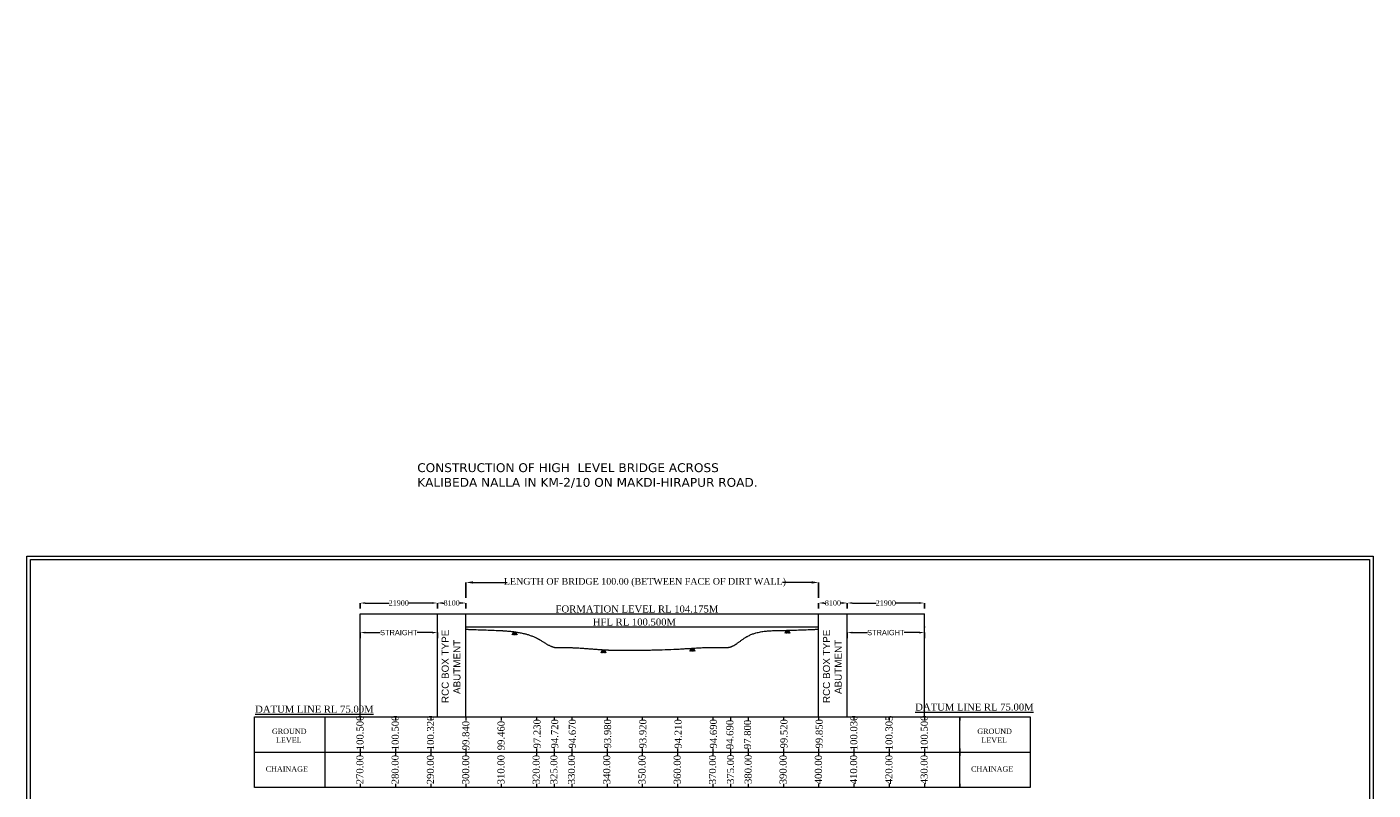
# Model space of a CAD drawing. Header units: millimetres. Extents: x -20950785 to 389010297, y -11535949 to 14056629.
# Tile 634 of 654: x 14604672 to 14986367, y 1018067 to 1234408. Entities that reach past the tile are written whole.
import ezdxf

# ---------------------------------------------------------------- set-up
doc = ezdxf.new("R2010")
doc.units = ezdxf.units.MM
doc.header["$LTSCALE"] = 60
doc.header["$MEASUREMENT"] = 0
doc.styles.add('Annotative', font='arial.ttf')
doc.styles.add('PDF Arial Bold', font='times.ttf')
doc.styles.add('style1', font='txt.shx', dxfattribs={"height": 1})
doc.dimstyles.get("Standard").update_dxf_attribs({"dimtxt": 400, "dimasz": 215, "dimexe": 0.18, "dimexo": 0.0625, "dimgap": 0.09, "dimtad": 0, "dimtih": 1, "dimtoh": 1, "dimdec": 0, "dimzin": 4, "dimdsep": 46, "dimtxsty": 'Standard', "dimblk": 'OPEN90', "dimcen": 0, "dimadec": 0, "dimazin": 1, "dimtfac": 1, "dimtdec": 0, "dimtix": 1, "dimtofl": 0, "dimtmove": 0, "dimatfit": 3, "dimldrblk": 'OPEN30', "dimfxl": 1, "dimtolj": 1, "dimtzin": 0, "dimarcsym": 0})

# ---------------------------------------------------------------- blocks, each defined once
blk = doc.blocks.new('*D4367')
at = {"color": 0, "linetype": 'Continuous', "lineweight": -2, "transparency": 16777216}
for p, q in [((14729160, 1072528), (14729160, 1076932)), ((14829160, 1072531), (14829160, 1076932))]:
    blk.add_line(p, q, dxfattribs=at)
at = {"color": 0, "linetype": 'Continuous', "lineweight": 9, "transparency": 16777216}
for p, q in [((14731160, 1076932), (14740889, 1076932)), ((14827160, 1076932), (14818925, 1076932))]:
    blk.add_line(p, q, dxfattribs=at)
for points in [[(14731160, 1077265), (14731160, 1076599), (14729160, 1076932)], [(14827160, 1077265), (14827160, 1076599), (14829160, 1076932)]]:
    blk.add_solid(points, dxfattribs=at)
at = {"layer": 'Defpoints', "color": 0, "linetype": 'Continuous', "lineweight": 9, "transparency": 16777216}
for p in [(14829160, 1076932), (14729160, 1072528), (14829160, 1072530)]:
    blk.add_point(p, dxfattribs=at)
at = {"color": 0, "linetype": 'Continuous', "lineweight": 9, "transparency": 16777216, "insert": (14779907, 1076932), "char_height": 2500, "attachment_point": 5, "style": 'PDF Arial Bold'}
blk.add_mtext('\\A1;{\\fTimes New Roman|b0|i0|c0|p18;\\H0.75x;\\C256;LENGTH OF BRIDGE 100.00 (BETWEEN FACE OF DIRT WALL)}', dxfattribs=at)
blk = doc.blocks.new('*D4368')
at = {"color": 0, "linetype": 'Continuous', "lineweight": -2, "ltscale": 2, "transparency": 16777216}
for p, q in [((14721060, 1069543), (14721060, 1071098)), ((14729160, 1069543), (14729160, 1071098))]:
    blk.add_line(p, q, dxfattribs=at)
at = {"color": 0, "linetype": 'Continuous', "lineweight": 9, "ltscale": 2, "transparency": 16777216}
for p, q in [((14722560, 1071098), (14723001, 1071098)), ((14727660, 1071098), (14727218, 1071098))]:
    blk.add_line(p, q, dxfattribs=at)
for points in [[(14722560, 1071348), (14722560, 1070848), (14721060, 1071098)], [(14727660, 1071348), (14727660, 1070848), (14729160, 1071098)]]:
    blk.add_solid(points, dxfattribs=at)
at = {"layer": 'Defpoints', "color": 0, "linetype": 'Continuous', "lineweight": 9, "ltscale": 2, "transparency": 16777216}
for p in [(14721060, 1071098), (14721060, 1069543), (14729160, 1069543)]:
    blk.add_point(p, dxfattribs=at)
at = {"color": 0, "linetype": 'Continuous', "lineweight": 9, "ltscale": 2, "transparency": 16777216, "insert": (14725110, 1071098), "char_height": 1500, "attachment_point": 5, "style": 'PDF Arial Bold'}
blk.add_mtext('\\A1;8100', dxfattribs=at)
blk = doc.blocks.new('*D4369')
at = {"color": 0, "linetype": 'Continuous', "lineweight": -2, "ltscale": 2, "transparency": 16777216}
for p, q in [((14699160, 1069543), (14699160, 1071098)), ((14721060, 1069543), (14721060, 1071098))]:
    blk.add_line(p, q, dxfattribs=at)
at = {"color": 0, "linetype": 'Continuous', "lineweight": 9, "ltscale": 2, "transparency": 16777216}
for p, q in [((14700660, 1071098), (14707404, 1071098)), ((14719560, 1071098), (14712815, 1071098))]:
    blk.add_line(p, q, dxfattribs=at)
for points in [[(14700660, 1071348), (14700660, 1070848), (14699160, 1071098)], [(14719560, 1071348), (14719560, 1070848), (14721060, 1071098)]]:
    blk.add_solid(points, dxfattribs=at)
at = {"layer": 'Defpoints', "color": 0, "linetype": 'Continuous', "lineweight": 9, "ltscale": 2, "transparency": 16777216}
for p in [(14699160, 1071098), (14699160, 1069543), (14721060, 1069543)]:
    blk.add_point(p, dxfattribs=at)
at = {"color": 0, "linetype": 'Continuous', "lineweight": 9, "ltscale": 2, "transparency": 16777216, "insert": (14710110, 1071098), "char_height": 1500, "attachment_point": 5, "style": 'PDF Arial Bold'}
blk.add_mtext('\\A1;21900', dxfattribs=at)
blk = doc.blocks.new('*D4370')
at = {"color": 0, "linetype": 'Continuous', "lineweight": -2, "ltscale": 2, "transparency": 16777216}
for p, q in [((14829160, 1069543), (14829160, 1071098)), ((14837260, 1069543), (14837260, 1071098))]:
    blk.add_line(p, q, dxfattribs=at)
at = {"color": 0, "linetype": 'Continuous', "lineweight": 9, "ltscale": 2, "transparency": 16777216}
for p, q in [((14830660, 1071098), (14831101, 1071098)), ((14835760, 1071098), (14835318, 1071098))]:
    blk.add_line(p, q, dxfattribs=at)
for points in [[(14830660, 1071348), (14830660, 1070848), (14829160, 1071098)], [(14835760, 1071348), (14835760, 1070848), (14837260, 1071098)]]:
    blk.add_solid(points, dxfattribs=at)
at = {"layer": 'Defpoints', "color": 0, "linetype": 'Continuous', "lineweight": 9, "ltscale": 2, "transparency": 16777216}
for p in [(14829160, 1071098), (14829160, 1069543), (14837260, 1069543)]:
    blk.add_point(p, dxfattribs=at)
at = {"color": 0, "linetype": 'Continuous', "lineweight": 9, "ltscale": 2, "transparency": 16777216, "insert": (14833210, 1071098), "char_height": 1500, "attachment_point": 5, "style": 'PDF Arial Bold'}
blk.add_mtext('\\A1;8100', dxfattribs=at)
blk = doc.blocks.new('*D4371')
at = {"color": 0, "linetype": 'Continuous', "lineweight": -2, "ltscale": 2, "transparency": 16777216}
for p, q in [((14837260, 1069543), (14837260, 1071098)), ((14859159, 1069543), (14859159, 1071098))]:
    blk.add_line(p, q, dxfattribs=at)
at = {"color": 0, "linetype": 'Continuous', "lineweight": 9, "ltscale": 2, "transparency": 16777216}
for p, q in [((14838760, 1071098), (14845504, 1071098)), ((14857659, 1071098), (14850915, 1071098))]:
    blk.add_line(p, q, dxfattribs=at)
for points in [[(14838760, 1071348), (14838760, 1070848), (14837260, 1071098)], [(14857659, 1071348), (14857659, 1070848), (14859159, 1071098)]]:
    blk.add_solid(points, dxfattribs=at)
at = {"layer": 'Defpoints', "color": 0, "linetype": 'Continuous', "lineweight": 9, "ltscale": 2, "transparency": 16777216}
for p in [(14837260, 1071098), (14837260, 1069543), (14859159, 1069543)]:
    blk.add_point(p, dxfattribs=at)
at = {"color": 0, "linetype": 'Continuous', "lineweight": 9, "ltscale": 2, "transparency": 16777216, "insert": (14848210, 1071098), "char_height": 1500, "attachment_point": 5, "style": 'PDF Arial Bold'}
blk.add_mtext('\\A1;21900', dxfattribs=at)
blk = doc.blocks.new('*D4374')
at = {"color": 0, "linetype": 'Continuous', "lineweight": -2, "ltscale": 2, "transparency": 16777216}
for p, q in [((14699160, 1061156), (14699160, 1062710)), ((14721060, 1061156), (14721060, 1062710))]:
    blk.add_line(p, q, dxfattribs=at)
at = {"color": 0, "linetype": 'Continuous', "lineweight": 9, "ltscale": 2, "transparency": 16777216}
for p, q in [((14700660, 1062710), (14704880, 1062710)), ((14719560, 1062710), (14715339, 1062710))]:
    blk.add_line(p, q, dxfattribs=at)
for points in [[(14700660, 1062960), (14700660, 1062460), (14699160, 1062710)], [(14719560, 1062960), (14719560, 1062460), (14721060, 1062710)]]:
    blk.add_solid(points, dxfattribs=at)
at = {"layer": 'Defpoints', "color": 0, "linetype": 'Continuous', "lineweight": 9, "ltscale": 2, "transparency": 16777216}
for p in [(14699160, 1062710), (14699160, 1061156), (14721060, 1061156)]:
    blk.add_point(p, dxfattribs=at)
at = {"color": 0, "linetype": 'Continuous', "lineweight": 9, "ltscale": 2, "transparency": 16777216, "insert": (14710110, 1062710), "char_height": 1500, "attachment_point": 5, "style": 'Annotative'}
blk.add_mtext('\\A1;STRAIGHT', dxfattribs=at)
blk = doc.blocks.new('*D4375')
at = {"color": 0, "linetype": 'Continuous', "lineweight": -2, "ltscale": 2, "transparency": 16777216}
for p, q in [((14837260, 1061156), (14837260, 1062710)), ((14859159, 1061156), (14859159, 1062710))]:
    blk.add_line(p, q, dxfattribs=at)
at = {"color": 0, "linetype": 'Continuous', "lineweight": 9, "ltscale": 2, "transparency": 16777216}
for p, q in [((14838760, 1062710), (14842980, 1062710)), ((14857659, 1062710), (14853439, 1062710))]:
    blk.add_line(p, q, dxfattribs=at)
for points in [[(14838760, 1062960), (14838760, 1062460), (14837260, 1062710)], [(14857659, 1062960), (14857659, 1062460), (14859159, 1062710)]]:
    blk.add_solid(points, dxfattribs=at)
at = {"layer": 'Defpoints', "color": 0, "linetype": 'Continuous', "lineweight": 9, "ltscale": 2, "transparency": 16777216}
for p in [(14837260, 1062710), (14837260, 1061156), (14859159, 1061156)]:
    blk.add_point(p, dxfattribs=at)
at = {"color": 0, "linetype": 'Continuous', "lineweight": 9, "ltscale": 2, "transparency": 16777216, "insert": (14848209, 1062710), "char_height": 1500, "attachment_point": 5, "style": 'Annotative'}
blk.add_mtext('\\A1;STRAIGHT', dxfattribs=at)

msp = doc.modelspace()

# ---------------------------------------------------------------- linework, layer by layer
at = {"color": 7, "linetype": 'Continuous', "lineweight": 9, "ltscale": 2}
for p, q in [((14699159.5, 1067988.5), (14859159.5, 1067988.5)), ((14699159.5, 1038813.5), (14699159.5, 1067988.5)), ((14721059.5, 1038813.5), (14721059.5, 1067988.5)), ((14729159.5, 1038813.5), (14729159.5, 1067988.5)), ((14829159.5, 1038813.5), (14829159.5, 1067988.5)), ((14837259.5, 1038813.5), (14837259.5, 1067988.5)), ((14859159.5, 1038813.5), (14859159.5, 1067988.5)), ((14742298.71, 1062095.61), (14742702.71, 1062934.11)), ((14742429.21, 1062095.61), (14742833.21, 1062934.11)), ((14742572.21, 1062095.61), (14742976.21, 1062934.11)), ((14742702.21, 1062095.61), (14743106.21, 1062934.11)), ((14742702.71, 1062934.11), (14743086.21, 1062095.61)), ((14742833.21, 1062934.11), (14743216.71, 1062095.61)), ((14742845.21, 1062095.61), (14743249.21, 1062934.11)), ((14742976.21, 1062934.11), (14743359.71, 1062095.61)), ((14743106.21, 1062934.11), (14743489.71, 1062095.61)), ((14743249.21, 1062934.11), (14743632.71, 1062095.61)), ((14819681.8, 1062520.14), (14820085.8, 1063358.64)), ((14819812.3, 1062520.14), (14820216.3, 1063358.64)), ((14819955.3, 1062520.14), (14820359.3, 1063358.64)), ((14820085.3, 1062520.14), (14820489.3, 1063358.64)), ((14820085.8, 1063358.64), (14820469.3, 1062520.14)), ((14820216.3, 1063358.64), (14820599.8, 1062520.14)), ((14820228.3, 1062520.14), (14820632.3, 1063358.64)), ((14820359.3, 1063358.64), (14820742.8, 1062520.14)), ((14820489.3, 1063358.64), (14820872.8, 1062520.14)), ((14820632.3, 1063358.64), (14821015.8, 1062520.14)), ((14767494.63, 1057011.11), (14767898.63, 1057849.61)), ((14767625.13, 1057011.11), (14768029.13, 1057849.61)), ((14767768.13, 1057011.11), (14768172.13, 1057849.61)), ((14767898.13, 1057011.11), (14768302.13, 1057849.61)), ((14767898.63, 1057849.61), (14768282.13, 1057011.11)), ((14768029.13, 1057849.61), (14768412.63, 1057011.11)), ((14768041.13, 1057011.11), (14768445.13, 1057849.61)), ((14768172.13, 1057849.61), (14768555.63, 1057011.11)), ((14768302.13, 1057849.61), (14768685.63, 1057011.11)), ((14768445.13, 1057849.61), (14768828.63, 1057011.11)), ((14792679.26, 1057446.45), (14793083.26, 1058284.95)), ((14792809.76, 1057446.45), (14793213.76, 1058284.95)), ((14792952.76, 1057446.45), (14793356.76, 1058284.95)), ((14793082.76, 1057446.45), (14793486.76, 1058284.95)), ((14793083.26, 1058284.95), (14793466.76, 1057446.45)), ((14793213.76, 1058284.95), (14793597.26, 1057446.45)), ((14793225.76, 1057446.45), (14793629.76, 1058284.95)), ((14793356.76, 1058284.95), (14793740.26, 1057446.45)), ((14793486.76, 1058284.95), (14793870.26, 1057446.45)), ((14793629.76, 1058284.95), (14794013.26, 1057446.45)), ((14669159.5, 1038813.5), (14689159.5, 1038813.5)), ((14669159.5, 1018813.5), (14669159.5, 1038813.5)), ((14689159.5, 1038813.5), (14689159.5, 1018813.5)), ((14689159.5, 1038813.5), (14719159.5, 1038813.5)), ((14699159.5, 1038813.5), (14699159.5, 1037813.5)), ((14709159.5, 1038813.5), (14709159.5, 1037813.5)), ((14719159.5, 1038813.5), (14739159.5, 1038813.5)), ((14719159.5, 1038813.5), (14719159.5, 1037813.5)), ((14729159.5, 1038813.5), (14729159.5, 1037813.5)), ((14739159.5, 1038813.5), (14759159.5, 1038813.5)), ((14739159.5, 1038813.5), (14739159.5, 1037813.5)), ((14749159.5, 1038813.5), (14749159.5, 1037813.5)), ((14754159.5, 1038813.5), (14754159.5, 1037813.5)), ((14759159.5, 1038813.5), (14779159.5, 1038813.5)), ((14759159.5, 1038813.5), (14759159.5, 1037813.5)), ((14769159.5, 1038813.5), (14769159.5, 1037813.5)), ((14779159.5, 1038813.5), (14799159.5, 1038813.5)), ((14779159.5, 1038813.5), (14779159.5, 1037813.5)), ((14789159.5, 1038813.5), (14789159.5, 1037813.5)), ((14799159.5, 1038813.5), (14819159.5, 1038813.5)), ((14799159.5, 1038813.5), (14799159.5, 1037813.5)), ((14804159.5, 1038813.5), (14804159.5, 1037813.5)), ((14809159.5, 1038813.5), (14809159.5, 1037813.5)), ((14819159.5, 1038813.5), (14839159.5, 1038813.5)), ((14819159.5, 1038813.5), (14819159.5, 1037813.5)), ((14829159.5, 1038813.5), (14829159.5, 1037813.5)), ((14839159.5, 1038813.5), (14859159.5, 1038813.5)), ((14839159.5, 1038813.5), (14839159.5, 1037813.5)), ((14849159.5, 1038813.5), (14849159.5, 1037813.5)), ((14859159.5, 1038813.5), (14859159.5, 1037813.5)), ((14859159.5, 1038813.5), (14879159.5, 1038813.5)), ((14869159.5, 1038813.5), (14869159.5, 1037813.5)), ((14869159.5, 1038813.5), (14889159.5, 1038813.5)), ((14869159.5, 1018813.5), (14869159.5, 1038813.5)), ((14889159.5, 1038813.5), (14889159.5, 1018813.5)), ((14669159.5, 1028813.5), (14689159.5, 1028813.5)), ((14869159.5, 1029813.5), (14869159.5, 1027813.5)), ((14689159.5, 1019813.5), (14689159.5, 1018813.5)), ((14699159.5, 1019813.5), (14699159.5, 1018813.5)), ((14709159.5, 1019813.5), (14709159.5, 1018813.5)), ((14719159.5, 1019813.5), (14719159.5, 1018813.5)), ((14729159.5, 1019813.5), (14729159.5, 1018813.5)), ((14739159.5, 1019813.5), (14739159.5, 1018813.5)), ((14749159.5, 1019813.5), (14749159.5, 1018813.5)), ((14754159.5, 1019813.5), (14754159.5, 1018813.5)), ((14759159.5, 1019813.5), (14759159.5, 1018813.5)), ((14769159.5, 1019813.5), (14769159.5, 1018813.5)), ((14779159.5, 1019813.5), (14779159.5, 1018813.5)), ((14789159.5, 1019813.5), (14789159.5, 1018813.5)), ((14799159.5, 1019813.5), (14799159.5, 1018813.5)), ((14804159.5, 1019813.5), (14804159.5, 1018813.5)), ((14809159.5, 1019813.5), (14809159.5, 1018813.5)), ((14809159.5, 1019813.5), (14809159.5, 1018813.5)), ((14819159.5, 1019813.5), (14819159.5, 1018813.5)), ((14829159.5, 1019813.5), (14829159.5, 1018813.5)), ((14839159.5, 1019813.5), (14839159.5, 1018813.5)), ((14849159.5, 1019813.5), (14849159.5, 1018813.5)), ((14859159.5, 1019813.5), (14859159.5, 1018813.5)), ((14869159.5, 1019813.5), (14869159.5, 1018813.5)), ((14689159.5, 1018813.5), (14669159.5, 1018813.5)), ((14719159.5, 1018813.5), (14689159.5, 1018813.5)), ((14739159.5, 1018813.5), (14719159.5, 1018813.5)), ((14759159.5, 1018813.5), (14739159.5, 1018813.5)), ((14779159.5, 1018813.5), (14759159.5, 1018813.5)), ((14799159.5, 1018813.5), (14779159.5, 1018813.5)), ((14819159.5, 1018813.5), (14799159.5, 1018813.5)), ((14839159.5, 1018813.5), (14819159.5, 1018813.5)), ((14859159.5, 1018813.5), (14839159.5, 1018813.5)), ((14879159.5, 1018813.5), (14859159.5, 1018813.5)), ((14889159.5, 1018813.5), (14869159.5, 1018813.5)), ((14889159.5, 1018813.5), (14879159.5, 1018813.5))]:
    msp.add_line(p, q, dxfattribs=at)
at = {"color": 7, "linetype": 'ByBlock', "lineweight": 9, "ltscale": 2}
msp.add_line((14729159.5, 1064313.5), (14829159.5, 1064313.5), dxfattribs=at)
at = {"linetype": 'Continuous', "lineweight": 9}
for p, q in [((14689159.5, 1028813.5), (14889159.5, 1028813.5)), ((14699159.5, 1029813.5), (14699159.5, 1027813.5)), ((14709159.5, 1029813.5), (14709159.5, 1027813.5)), ((14719159.5, 1029813.5), (14719159.5, 1027813.5)), ((14729159.5, 1029813.5), (14729159.5, 1027813.5)), ((14749159.5, 1029813.5), (14749159.5, 1027813.5)), ((14754159.5, 1029813.5), (14754159.5, 1027813.5)), ((14759159.5, 1029813.5), (14759159.5, 1027813.5)), ((14769159.5, 1029813.5), (14769159.5, 1027813.5)), ((14779159.5, 1029813.5), (14779159.5, 1027813.5)), ((14789159.5, 1029813.5), (14789159.5, 1027813.5)), ((14799159.5, 1029813.5), (14799159.5, 1027813.5)), ((14804159.5, 1029813.5), (14804159.5, 1027813.5)), ((14809159.5, 1029813.5), (14809159.5, 1027813.5)), ((14819159.5, 1029813.5), (14819159.5, 1027813.5)), ((14829159.5, 1029813.5), (14829159.5, 1027813.5)), ((14839159.5, 1029813.5), (14839159.5, 1027813.5)), ((14849159.5, 1029813.5), (14849159.5, 1027813.5)), ((14859159.5, 1029813.5), (14859159.5, 1027813.5))]:
    msp.add_line(p, q, dxfattribs=at)
at = {"color": 7, "linetype": 'Continuous', "lineweight": 9, "ltscale": 20}
for points in [[(14604672.5, 1084402.5), (14986367, 1084402.5), (14986367, 820311), (14604672.5, 820311)], [(14605672.5, 1083402.5), (14985367, 1083402.5), (14985367, 821311), (14605672.5, 821311)]]:
    msp.add_lwpolyline(points, close=True, dxfattribs=at)
at = {"color": 7, "linetype": 'Continuous', "lineweight": 9, "ltscale": 2}
for points, knots in [([(14729159.5, 1063654.32), (14729202.68, 1063652.57), (14729245.85, 1063650.83), (14729350.15, 1063646.67), (14729411.29, 1063644.26), (14729594.7, 1063637.12), (14729716.99, 1063632.47), (14730083.93, 1063618.79), (14730328.63, 1063610.06), (14731063.09, 1063584.75), (14731553.18, 1063569.03), (14732799.31, 1063530.11), (14733556.26, 1063507.45), (14735074.87, 1063458.32), (14735836.52, 1063431.86), (14737366.04, 1063369.42), (14738133.91, 1063333.45), (14738970.62, 1063286.18), (14739035.63, 1063282.45), (14739142.16, 1063276.26), (14739183.65, 1063273.82), (14739266.66, 1063268.91), (14739308.19, 1063266.42), (14739432.84, 1063258.9), (14739516.04, 1063253.78), (14739765.88, 1063238.06), (14739932.78, 1063227.1), (14740468.88, 1063190.01), (14740839.18, 1063161.52), (14741581.4, 1063095.81), (14741953.33, 1063058.58), (14742697.68, 1062972.51), (14743070.09, 1062923.66), (14743814.24, 1062811.4), (14744185.97, 1062747.99), (14744927.55, 1062603.58), (14745297.4, 1062522.59), (14745959.14, 1062358.48), (14746251.61, 1062279.14), (14746833.81, 1062105.78), (14747123.54, 1062011.75), (14747699.48, 1061807.44), (14747985.68, 1061697.16), (14748553.7, 1061458.81), (14748835.51, 1061330.73), (14749163.61, 1061168.86), (14749212.48, 1061144.42), (14749358.85, 1061070.17), (14749456.08, 1061019.47), (14749571.04, 1060957.85), (14749589.11, 1060948.11), (14749617.25, 1060932.87), (14749627.32, 1060927.4), (14749657.54, 1060910.95), (14749677.63, 1060899.94), (14749717.73, 1060877.86), (14749737.73, 1060866.78), (14749797.6, 1060833.45), (14749837.33, 1060811.11), (14749956, 1060743.73), (14750034.42, 1060698.37), (14750236.86, 1060579.51), (14750359.88, 1060505.53), (14750603.02, 1060357.12), (14750723.15, 1060282.69), (14750960.86, 1060134.47), (14751078.44, 1060060.68), (14751311.39, 1059914.78), (14751426.75, 1059842.67), (14751655.49, 1059701.14), (14751768.87, 1059631.72), (14751993.84, 1059496.56), (14752105.43, 1059430.81), (14752326.98, 1059303.93), (14752436.93, 1059242.79), (14752655.28, 1059125.99), (14752763.69, 1059070.33), (14752979.06, 1058965.26), (14753086.01, 1058915.86), (14753276.74, 1058833.43), (14753360.77, 1058799.12), (14753528.05, 1058735.17), (14753611.31, 1058705.53), (14753777.18, 1058651.15), (14753859.79, 1058626.42), (14754024.59, 1058582.06), (14754106.77, 1058562.43), (14754210.74, 1058540.92), (14754232.6, 1058536.58), (14754270.67, 1058529.36), (14754286.88, 1058526.39), (14754309.51, 1058522.39), (14754315.94, 1058521.27), (14754327.63, 1058519.26), (14754332.9, 1058518.37), (14754343.46, 1058516.6), (14754348.75, 1058515.72), (14754364.67, 1058513.12), (14754375.32, 1058511.43), (14754407.39, 1058506.45), (14754428.95, 1058503.28), (14754494.11, 1058494.2), (14754538.23, 1058488.71), (14754651.76, 1058476.18), (14754722.07, 1058469.87), (14754865.62, 1058459.56), (14754938.87, 1058455.56), (14755088.1, 1058449.58), (14755164.09, 1058447.6), (14755318.6, 1058445.3), (14755397.12, 1058444.99), (14755556.49, 1058445.63), (14755637.35, 1058446.59), (14755801.2, 1058449.35), (14755884.2, 1058451.15), (14756052.17, 1058455.12), (14756137.15, 1058457.29), (14756247.73, 1058460), (14756272.5, 1058460.6), (14756317.04, 1058461.66), (14756336.79, 1058462.12), (14756366.94, 1058462.8), (14756377.32, 1058463.03), (14756411.13, 1058463.78), (14756434.53, 1058464.27), (14756504.69, 1058465.71), (14756551.43, 1058466.59), (14756691.52, 1058469.02), (14756784.76, 1058470.34), (14757064.05, 1058473.48), (14757249.67, 1058474.43), (14757805.14, 1058474.16), (14758173.59, 1058469.78), (14758678.5, 1058458.84), (14758815.8, 1058455.36), (14759059.74, 1058448.34), (14759166.43, 1058444.99), (14759379.73, 1058437.75), (14759486.35, 1058433.86), (14759806.08, 1058421.44), (14760019.08, 1058412.15), (14760657.61, 1058381.64), (14761082.69, 1058357.79), (14761931.58, 1058305.05), (14762355.4, 1058276.18), (14763201.76, 1058215.4), (14763624.31, 1058183.49), (14764468.1, 1058118.64), (14764889.35, 1058085.69), (14765730.52, 1058020.69), (14766150.45, 1057988.64), (14766988.93, 1057927.38), (14767407.49, 1057898.17), (14768243.22, 1057844.49), (14768660.38, 1057820.02), (14769119.78, 1057796.69), (14769162.72, 1057794.55), (14769291.53, 1057788.22), (14769377.42, 1057784.14), (14769549.24, 1057776.27), (14769635.16, 1057772.47), (14769892.97, 1057761.49), (14770064.91, 1057754.71), (14770580.93, 1057735.92), (14770925.2, 1057725.46), (14771958.74, 1057699.54), (14772648.77, 1057689.57), (14774030.71, 1057680.52), (14774722.62, 1057681.44), (14776108.23, 1057690.41), (14776801.92, 1057698.46), (14777668.05, 1057710.57), (14777839.71, 1057713.08), (14778354.85, 1057720.8), (14778698.48, 1057726.25), (14779109.5, 1057732.83), (14779176.71, 1057733.9), (14779391.7, 1057737.36), (14779539.46, 1057739.74), (14779982.64, 1057746.94), (14780277.99, 1057751.82), (14781163.69, 1057766.93), (14781753.72, 1057777.63), (14783444.53, 1057812.07), (14784544.35, 1057839.03), (14786741.84, 1057910.63), (14787839.52, 1057955.28), (14788993.84, 1058016.06), (14789051.22, 1058019.11), (14789166, 1058025.3), (14789223.41, 1058028.44), (14789395.66, 1058037.94), (14789510.55, 1058044.41), (14789855.39, 1058064.2), (14790085.5, 1058077.89), (14790776.47, 1058120.01), (14791237.96, 1058149.5), (14792162.47, 1058209.02), (14792625.49, 1058239.06), (14793552.91, 1058297.39), (14794017.31, 1058325.69), (14794947.34, 1058378.22), (14795412.97, 1058402.46), (14796345.33, 1058444.55), (14796812.05, 1058462.39), (14797746.47, 1058489.32), (14798214.15, 1058498.4), (14798770.68, 1058502.57), (14798859.12, 1058503.03), (14799007.9, 1058503.46), (14799068.23, 1058503.54), (14799152.64, 1058503.51), (14799176.72, 1058503.49), (14799224.85, 1058503.41), (14799248.91, 1058503.35), (14799321.05, 1058503.14), (14799369.12, 1058502.94), (14799513.21, 1058502.18), (14799609.15, 1058501.45), (14799896.66, 1058498.72), (14800087.92, 1058496.16), (14800556.48, 1058488.83), (14800833.51, 1058483.57), (14801180.02, 1058476.93), (14801249.44, 1058475.6), (14801457.74, 1058471.64), (14801596.66, 1058469.04), (14801791.57, 1058465.62), (14801847.46, 1058464.66), (14801918.66, 1058463.48), (14801933.95, 1058463.23), (14801978.01, 1058462.52), (14802006.72, 1058462.06), (14802092.59, 1058460.77), (14802149.47, 1058459.99), (14802300.41, 1058458.32), (14802393.76, 1058457.72), (14802577.89, 1058457.98), (14802668.67, 1058458.86), (14802847.3, 1058462.63), (14802935.15, 1058465.53), (14803107.54, 1058473.85), (14803192.07, 1058479.26), (14803357.45, 1058493.02), (14803438.29, 1058501.37), (14803583.22, 1058519.71), (14803647.92, 1058529.22), (14803774.31, 1058550.7), (14803836, 1058562.66), (14803903.78, 1058577.59), (14803911.38, 1058579.29), (14803924.39, 1058582.24), (14803929.8, 1058583.49), (14803940.6, 1058585.99), (14803945.99, 1058587.26), (14803962.18, 1058591.1), (14803972.98, 1058593.71), (14804005.34, 1058601.72), (14804026.91, 1058607.27), (14804091.59, 1058624.55), (14804134.69, 1058636.92), (14804243.23, 1058670.17), (14804308.69, 1058692.14), (14804439.85, 1058739.85), (14804505.55, 1058765.59), (14804637.33, 1058820.73), (14804703.4, 1058850.13), (14804836, 1058912.45), (14804902.52, 1058945.38), (14805036.08, 1059014.57), (14805103.11, 1059050.84), (14805237.7, 1059126.53), (14805305.27, 1059165.95), (14805440.98, 1059247.7), (14805509.12, 1059290.04), (14805646, 1059377.36), (14805714.74, 1059422.35), (14805879.06, 1059532.23), (14805974.92, 1059598.19), (14806168, 1059733.87), (14806265.21, 1059803.58), (14806461.16, 1059945.95), (14806559.91, 1060018.6), (14806759.15, 1060166), (14806859.66, 1060240.74), (14807062.72, 1060391.45), (14807165.27, 1060467.41), (14807372.77, 1060619.68), (14807477.71, 1060695.98), (14807690.38, 1060847.99), (14807798.1, 1060923.71), (14808016.76, 1061073.62), (14808127.7, 1061147.8), (14808353.28, 1061293.65), (14808467.92, 1061365.32), (14808598.93, 1061443.73), (14808613.23, 1061452.24), (14808636.67, 1061466.12), (14808645.8, 1061471.51), (14808664.08, 1061482.25), (14808673.22, 1061487.61), (14808700.67, 1061503.63), (14808718.98, 1061514.25), (14808774, 1061545.9), (14808810.76, 1061566.76), (14808921.27, 1061628.55), (14808995.27, 1061668.74), (14809218.15, 1061786.36), (14809367.92, 1061860.82), (14809669.57, 1062002.25), (14809821.43, 1062069.21), (14810126.97, 1062196.02), (14810280.64, 1062255.87), (14810589.53, 1062368.89), (14810744.75, 1062422.05), (14811056.5, 1062522.11), (14811213.03, 1062569.01), (14811588.72, 1062674.2), (14811808.38, 1062729.76), (14812249.33, 1062830.76), (14812470.61, 1062876.2), (14812914.35, 1062958.09), (14813136.8, 1062994.55), (14813582.46, 1063059.62), (14813805.67, 1063088.23), (14814252.45, 1063138.72), (14814476.03, 1063160.58), (14814923.2, 1063198.65), (14815146.78, 1063214.84), (14815593.6, 1063242.61), (14815816.82, 1063254.18), (14816262.55, 1063273.71), (14816485.05, 1063281.68), (14816928.96, 1063295), (14817150.36, 1063300.36), (14817591.69, 1063309.45), (14817811.62, 1063313.18), (14818249.58, 1063319.97), (14818467.63, 1063323.03), (14818745.77, 1063327.12), (14818806.92, 1063328.03), (14818914, 1063329.67), (14818959.98, 1063330.39), (14819043.74, 1063331.72), (14819081.54, 1063332.34), (14819141.27, 1063333.33), (14819163.21, 1063333.7), (14819207.09, 1063334.45), (14819229.03, 1063334.83), (14819294.82, 1063335.99), (14819338.66, 1063336.78), (14819470.13, 1063339.2), (14819557.69, 1063340.89), (14819820.15, 1063346.19), (14819994.82, 1063350), (14820518.01, 1063362.25), (14820865.69, 1063371.47), (14821951.21, 1063402.94), (14822685.85, 1063428.16), (14824150.88, 1063482.02), (14824881.26, 1063510.67), (14826341.65, 1063567.19), (14827071.65, 1063595.05), (14827969.04, 1063626.14), (14828134.79, 1063631.75), (14828420.53, 1063641.15), (14828540.47, 1063645.02), (14828761.6, 1063651.97), (14828862.78, 1063655.09), (14829018.75, 1063659.78), (14829073.52, 1063661.41), (14829138.7, 1063663.32), (14829149.1, 1063663.62), (14829159.5, 1063663.93)], [19972.480230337, 19972.480230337, 19972.480230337, 19972.480230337, 20103.150079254, 20103.150079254, 20288.153632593, 20288.153632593, 20658.16073927, 20658.16073927, 21398.174952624, 21398.174952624, 22878.203379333, 22878.203379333, 25156.346882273, 25156.346882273, 27434.490385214, 27434.490385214, 29712.633888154, 29712.633888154, 29904.481929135, 29904.481929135, 30026.831553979, 30026.831553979, 30149.181178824, 30149.181178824, 30393.880428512, 30393.880428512, 30883.278927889, 30883.278927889, 31963.137572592, 31963.137572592, 33042.996217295, 33042.996217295, 34122.854861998, 34122.854861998, 35202.713506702, 35202.713506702, 36282.572151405, 36282.572151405, 37143.163090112, 37143.163090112, 38003.754028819, 38003.754028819, 38864.344967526, 38864.344967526, 39724.935906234, 39724.935906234, 39875.863496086, 39875.863496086, 40177.718675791, 40177.718675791, 40234.061422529, 40234.061422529, 40265.508898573, 40265.508898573, 40328.40385066, 40328.40385066, 40391.298802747, 40391.298802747, 40517.088706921, 40517.088706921, 40768.66851527, 40768.66851527, 41171.97157574, 41171.97157574, 41575.27463621, 41575.27463621, 41978.577696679, 41978.577696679, 42381.880757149, 42381.880757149, 42785.183817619, 42785.183817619, 43188.486878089, 43188.486878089, 43591.789938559, 43591.789938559, 43995.092999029, 43995.092999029, 44398.396059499, 44398.396059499, 44718.890314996, 44718.890314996, 45039.384570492, 45039.384570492, 45359.878825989, 45359.878825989, 45680.373081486, 45680.373081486, 45765.690832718, 45765.690832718, 45828.98112923, 45828.98112923, 45854.053094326, 45854.053094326, 45874.615868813, 45874.615868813, 45895.178643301, 45895.178643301, 45936.304192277, 45936.304192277, 46018.555290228, 46018.555290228, 46183.05748613, 46183.05748613, 46435.696283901, 46435.696283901, 46688.335081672, 46688.335081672, 46940.973879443, 46940.973879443, 47193.612677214, 47193.612677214, 47446.251474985, 47446.251474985, 47698.890272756, 47698.890272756, 47951.529070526, 47951.529070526, 48024.166754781, 48024.166754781, 48081.764103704, 48081.764103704, 48111.935229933, 48111.935229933, 48179.897062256, 48179.897062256, 48315.820726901, 48315.820726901, 48587.668056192, 48587.668056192, 49131.362714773, 49131.362714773, 50218.752031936, 50218.752031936, 50625.420649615, 50625.420649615, 50941.798697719, 50941.798697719, 51258.176745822, 51258.176745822, 51890.93284203, 51890.93284203, 53156.445034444, 53156.445034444, 54421.957226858, 54421.957226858, 55687.469419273, 55687.469419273, 56952.981611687, 56952.981611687, 58218.493804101, 58218.493804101, 59484.005996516, 59484.005996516, 60749.51818893, 60749.51818893, 60880.04520489, 60880.04520489, 61141.099236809, 61141.099236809, 61402.153268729, 61402.153268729, 61924.261332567, 61924.261332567, 62968.477460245, 62968.477460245, 65056.9097156, 65056.9097156, 67145.341970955, 67145.341970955, 69233.77422631, 69233.77422631, 69749.81899915, 69749.81899915, 70781.908544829, 70781.908544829, 70983.640649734, 70983.640649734, 71427.264886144, 71427.264886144, 72314.513358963, 72314.513358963, 74089.010304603, 74089.010304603, 77402.958456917, 77402.958456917, 80716.906609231, 80716.906609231, 80890.29518659, 80890.29518659, 81063.683763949, 81063.683763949, 81410.460918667, 81410.460918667, 82104.015228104, 82104.015228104, 83491.123846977, 83491.123846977, 84878.232465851, 84878.232465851, 86265.341084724, 86265.341084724, 87652.449703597, 87652.449703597, 89039.558322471, 89039.558322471, 90426.666941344, 90426.666941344, 90688.710659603, 90688.710659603, 90867.405607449, 90867.405607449, 90938.709895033, 90938.709895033, 91010.014182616, 91010.014182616, 91152.622757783, 91152.622757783, 91437.839908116, 91437.839908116, 92008.274208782, 92008.274208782, 92837.061023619, 92837.061023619, 93044.67623345, 93044.67623345, 93459.906653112, 93459.906653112, 93626.752514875, 93626.752514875, 93672.348880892, 93672.348880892, 93758.42259846, 93758.42259846, 93930.570033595, 93930.570033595, 94218.509088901, 94218.509088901, 94506.448144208, 94506.448144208, 94794.387199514, 94794.387199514, 95082.326254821, 95082.326254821, 95370.265310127, 95370.265310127, 95611.789064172, 95611.789064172, 95853.312818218, 95853.312818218, 95883.966370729, 95883.966370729, 95905.883562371, 95905.883562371, 95927.800754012, 95927.800754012, 95971.635137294, 95971.635137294, 96059.30390386, 96059.30390386, 96234.64143699, 96234.64143699, 96500.696459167, 96500.696459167, 96766.751481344, 96766.751481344, 97032.806503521, 97032.806503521, 97298.861525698, 97298.861525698, 97564.916547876, 97564.916547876, 97830.971570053, 97830.971570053, 98097.02659223, 98097.02659223, 98363.081614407, 98363.081614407, 98730.048487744, 98730.048487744, 99097.015361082, 99097.015361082, 99463.982234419, 99463.982234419, 99830.949107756, 99830.949107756, 100197.915981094, 100197.915981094, 100564.882854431, 100564.882854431, 100931.849727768, 100931.849727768, 101298.816601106, 101298.816601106, 101665.783474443, 101665.783474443, 101710.632386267, 101710.632386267, 101739.154456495, 101739.154456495, 101767.676526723, 101767.676526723, 101824.720667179, 101824.720667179, 101938.808948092, 101938.808948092, 102166.985509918, 102166.985509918, 102623.338633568, 102623.338633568, 103079.691757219, 103079.691757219, 103536.04488087, 103536.04488087, 103992.398004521, 103992.398004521, 104448.751128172, 104448.751128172, 105083.818813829, 105083.818813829, 105718.886499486, 105718.886499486, 106353.954185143, 106353.954185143, 106989.021870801, 106989.021870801, 107624.089556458, 107624.089556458, 108259.157242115, 108259.157242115, 108894.224927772, 108894.224927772, 109529.29261343, 109529.29261343, 110164.360299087, 110164.360299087, 110799.427984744, 110799.427984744, 111434.495670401, 111434.495670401, 111613.806970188, 111613.806970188, 111748.98126155, 111748.98126155, 111860.401158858, 111860.401158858, 111925.17612003, 111925.17612003, 111989.951081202, 111989.951081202, 112119.501003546, 112119.501003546, 112378.600848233, 112378.600848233, 112896.800537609, 112896.800537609, 113933.199916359, 113933.199916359, 116141.024083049, 116141.024083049, 118348.848249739, 118348.848249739, 120556.672416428, 120556.672416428, 121056.540801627, 121056.540801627, 121417.82129142, 121417.82129142, 121722.278988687, 121722.278988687, 121886.946590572, 121886.946590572, 121918.213443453, 121918.213443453, 121918.213443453, 121918.213443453]), ([(14859159.5, 1064313.5), (14859169.83, 1064313.5), (14859180.16, 1064313.51), (14859204.47, 1064313.51), (14859218.45, 1064313.51), (14859260.36, 1064313.52), (14859288.27, 1064313.51), (14859332.68, 1064313.51), (14859349.19, 1064313.5), (14859365.69, 1064313.5)], [151896.525373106, 151896.525373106, 151896.525373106, 151896.525373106, 151927.34761006, 151927.34761006, 151969.114625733, 151969.114625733, 152052.648657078, 152052.648657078, 152102.150700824, 152102.150700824, 152102.150700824, 152102.150700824])]:
    msp.add_open_spline(points, degree=3, knots=knots, dxfattribs=at)

# ---------------------------------------------------------------- texts
at = {"color": 7, "linetype": 'Continuous', "lineweight": 9, "char_height": 2000, "attachment_point": 1, "rotation": 90, "style": 'Annotative'}
for insert in [(14722273.99, 1039017.04), (14830373.99, 1039017.04)]:
    msp.add_mtext_dynamic_manual_height_columns('\\pi3721.38129;RCC BOX TYPE \\P\\pi6282.77284;ABUTMENT', width=27876.5961, gutter_width=1000, heights=[0], dxfattribs=dict(at, insert=insert))
at = {"linetype": 'Continuous', "lineweight": 9, "insert": (14715341.5, 1110714.12, -45133.34), "char_height": 2500, "width": 102165.9634, "attachment_point": 1, "style": 'style1'}
msp.add_mtext('{\\fVerdana|b0|i0|c0|p34;CONSTRUCTION OF HIGH  LEVEL BRIDGE ACROSS KALIBEDA NALLA IN KM-2/10 ON MAKDI-HIRAPUR ROAD.\\fTimes New Roman|b0|i0|c0|p18;   }', dxfattribs=at)
at = {"linetype": 'Continuous', "lineweight": 9}
for s, insert, char_height, attachment_point in [('{\\fTimes New Roman|b0|i0|c0|p18;FORMATION LEVEL RL 104.175M}', (14754568.51, 1069382.62), 2000, 4), ('{\\fTimes New Roman|b0|i0|c0|p18;HFL RL 100.500M}', (14765131.99, 1065673.88), 2000, 4), ('{\\fTimes New Roman|b0|i0|c0|p18;GROUND\\P  LEVEL}', (14674153.67, 1035483.54), 1500, 1), ('{\\fTimes New Roman|b0|i0|c0|p18;GROUND\\P  LEVEL}', (14874153.67, 1035483.54), 1500, 1), ('{\\fTimes New Roman|b0|i0|c0|p18;CHAINAGE}', (14672382.82, 1024788.47), 1500, 1), ('{\\fTimes New Roman|b0|i0|c0|p18;CHAINAGE}', (14872382.82, 1024788.47), 1500, 1)]:
    msp.add_mtext(s, dxfattribs=dict(at, insert=insert, char_height=char_height, attachment_point=attachment_point))
at = {"linetype": 'Continuous', "lineweight": 9, "char_height": 2000, "attachment_point": 1, "style": 'Annotative'}
for insert in [(14669391.07, 1042005.98), (14856553.74, 1042596.9)]:
    msp.add_mtext('{\\fTimes New Roman|b0|i0|c0|p18;\\LDATUM LINE RL 75.00M}', dxfattribs=dict(at, insert=insert))
at = {"linetype": 'Continuous', "lineweight": 9, "char_height": 2000, "attachment_point": 1, "rotation": 90}
for s, insert in [('{\\fTimes New Roman|b0|i0|c0|p18;100.500}', (14698108.73, 1029358.83)), ('{\\fTimes New Roman|b0|i0|c0|p18;100.500}', (14708108.73, 1029358.83)), ('{\\fTimes New Roman|b0|i0|c0|p18;100.320}', (14718108.73, 1029358.83)), ('{\\fTimes New Roman|b0|i0|c0|p18;100.030}', (14838108.73, 1029358.83)), ('{\\fTimes New Roman|b0|i0|c0|p18;100.305}', (14848108.73, 1029358.83)), ('{\\fTimes New Roman|b0|i0|c0|p18;100.500}', (14858108.73, 1029358.83)), ('{\\fTimes New Roman|b0|i0|c0|p18;99.840}', (14728108.73, 1029358.83)), ('{\\fTimes New Roman|b0|i0|c0|p18;99.460}', (14738108.73, 1029358.83)), ('{\\fTimes New Roman|b0|i0|c0|p18;97.230}', (14748313.93, 1029871.39)), ('{\\fTimes New Roman|b0|i0|c0|p18;94.720}', (14753313.93, 1029871.39)), ('{\\fTimes New Roman|b0|i0|c0|p18;94.670}', (14758313.93, 1029871.39)), ('{\\fTimes New Roman|b0|i0|c0|p18;93.980}', (14768313.93, 1029871.39)), ('{\\fTimes New Roman|b0|i0|c0|p18;93.920}', (14778313.93, 1029871.39)), ('{\\fTimes New Roman|b0|i0|c0|p18;94.210}', (14788313.93, 1029830.53)), ('{\\fTimes New Roman|b0|i0|c0|p18;94.690}', (14798313.93, 1029871.39)), ('{\\fTimes New Roman|b0|i0|c0|p18;94.690}', (14802985.45, 1029670.97)), ('{\\fTimes New Roman|b0|i0|c0|p18;97.800}', (14807985.45, 1029670.97)), ('{\\fTimes New Roman|b0|i0|c0|p18;99.520}', (14818313.93, 1029871.39)), ('{\\fTimes New Roman|b0|i0|c0|p18;99.850}', (14828313.93, 1029871.39)), ('{\\fTimes New Roman|b0|i0|c0|p18;270.00}', (14698072.96, 1019702.75)), ('{\\fTimes New Roman|b0|i0|c0|p18;280.00}', (14708072.96, 1019702.75)), ('{\\fTimes New Roman|b0|i0|c0|p18;290.00}', (14718072.96, 1019702.75)), ('{\\fTimes New Roman|b0|i0|c0|p18;300.00}', (14728072.96, 1019702.75)), ('{\\fTimes New Roman|b0|i0|c0|p18;310.00}', (14738072.96, 1019702.75)), ('{\\fTimes New Roman|b0|i0|c0|p18;320.00}', (14748072.96, 1019702.75)), ('{\\fTimes New Roman|b0|i0|c0|p18;325.00}', (14753072.96, 1019702.75)), ('{\\fTimes New Roman|b0|i0|c0|p18;330.00}', (14758072.96, 1019702.75)), ('{\\fTimes New Roman|b0|i0|c0|p18;340.00}', (14768072.96, 1019702.75)), ('{\\fTimes New Roman|b0|i0|c0|p18;350.00}', (14778072.96, 1019702.75)), ('{\\fTimes New Roman|b0|i0|c0|p18;360.00}', (14788072.96, 1019702.75)), ('{\\fTimes New Roman|b0|i0|c0|p18;370.00}', (14798072.96, 1019702.75)), ('{\\fTimes New Roman|b0|i0|c0|p18;375.00}', (14803159.66, 1019789.53)), ('{\\fTimes New Roman|b0|i0|c0|p18;380.00}', (14808159.66, 1019789.53)), ('{\\fTimes New Roman|b0|i0|c0|p18;390.00}', (14818072.96, 1019702.75)), ('{\\fTimes New Roman|b0|i0|c0|p18;400.00}', (14828072.96, 1019702.75)), ('{\\fTimes New Roman|b0|i0|c0|p18;410.00}', (14838072.96, 1019702.75)), ('{\\fTimes New Roman|b0|i0|c0|p18;420.00}', (14848072.96, 1019702.75)), ('{\\fTimes New Roman|b0|i0|c0|p18;430.00}', (14858072.96, 1019702.75))]:
    msp.add_mtext(s, dxfattribs=dict(at, insert=insert))

# ---------------------------------------------------------------- dimensions: what is measured, and where the dimension line sits
at = {"linetype": 'Continuous', "lineweight": 9}
dim = msp.add_linear_dim(base=(14829159.5, 1076932), p1=(14729159.5, 1072527.96), p2=(14829159.5, 1072530.5), text='{\\fTimes New Roman|b0|i0|c0|p18;\\H0.75x;\\C256;LENGTH OF BRIDGE 100.00 (BETWEEN FACE OF DIRT WALL)}', dimstyle='Standard', override={"dimtxt": 2500, "dimasz": 2000, "dimtxsty": 'PDF Arial Bold', "dimfxl": 300, "dimlwd": 9}, dxfattribs=at)
dim.commit()
dim.dimension.update_dxf_attribs({"geometry": '*D4367', "text_midpoint": (14779907, 1076932), "dimtype": 160})
at = {"color": 7, "linetype": 'Continuous', "lineweight": 9, "ltscale": 2}
for base, p1, p2, picture, middle in [((14699159.5, 1071098), (14721059.5, 1069543.37), (14699159.5, 1069543.37), '*D4369', (14710109.5, 1071098)), ((14721059.5, 1071098), (14729159.5, 1069543.37), (14721059.5, 1069543.37), '*D4368', (14725109.5, 1071098)), ((14829159.5, 1071098), (14837259.5, 1069543.37), (14829159.5, 1069543.37), '*D4370', (14833209.5, 1071098)), ((14837259.5, 1071098), (14859159.5, 1069543.37), (14837259.5, 1069543.37), '*D4371', (14848209.5, 1071098))]:
    dim = msp.add_linear_dim(base=base, p1=p1, p2=p2, dimstyle='Standard', override={"dimtxt": 1500, "dimasz": 1500, "dimtxsty": 'PDF Arial Bold', "dimfxl": 300, "dimlwd": 9}, dxfattribs=at)
    dim.commit()
    dim.dimension.update_dxf_attribs({"geometry": picture, "text_midpoint": middle})
for base, p1, p2, picture, middle in [((14699159.5, 1062710.3), (14721059.5, 1061155.68), (14699159.5, 1061155.68), '*D4374', (14710109.5, 1062710.3)), ((14837259.5, 1062710.3), (14859159.5, 1061155.68), (14837259.5, 1061155.68), '*D4375', (14848209.5, 1062710.3))]:
    dim = msp.add_linear_dim(base=base, p1=p1, p2=p2, text='STRAIGHT', dimstyle='Standard', override={"dimtxt": 1500, "dimasz": 1500, "dimtxsty": 'Annotative', "dimfxl": 300, "dimlwd": 9}, dxfattribs=at)
    dim.commit()
    dim.dimension.update_dxf_attribs({"geometry": picture, "text_midpoint": middle})

doc.saveas('drawing.dxf')
